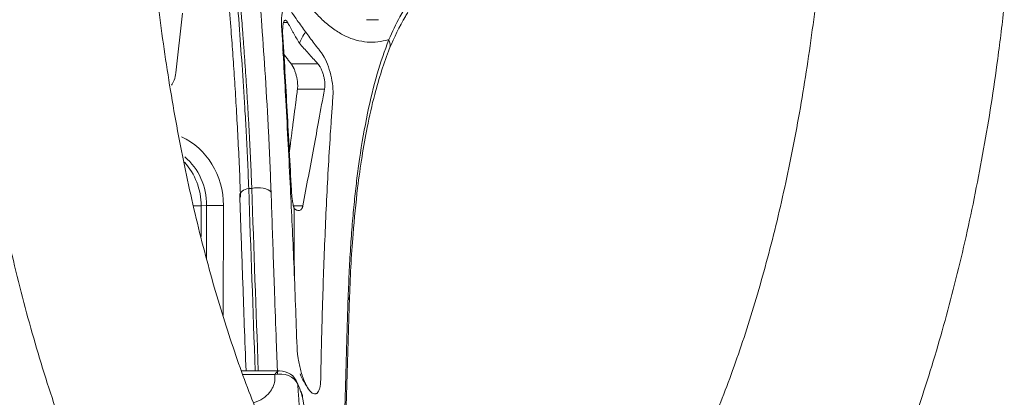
# Model space of a CAD drawing. Header units: millimetres. Extents: x 0 to 594, y 0 to 420.
# Tile 511 of 656: x 211.47 to 219.08, y 323.75 to 326.67. Entities that reach past the tile are written whole.
import ezdxf

# ---------------------------------------------------------------- set-up
doc = ezdxf.new("R2010")
doc.units = ezdxf.units.MM
doc.layers.add('1', color=7, linetype='Continuous', true_color=0xffffff)

msp = doc.modelspace()

# ---------------------------------------------------------------- linework, layer by layer
at = {"layer": '1', "color": 155, "linetype": 'Continuous', "lineweight": 18}
for p, q in [((212.7273, 326.7164), (212.6752, 326.2561)), ((212.7273, 326.7164), (212.6752, 326.2561)), ((214.1501, 326.6664), (214.2408, 326.6664)), ((213.4775, 323.9517), (213.1857, 323.9517)), ((213.6175, 323.8494), (213.6164, 323.8582))]:
    msp.add_line(p, q, dxfattribs=at)
at = {"layer": '1', "color": 155, "linetype": 'Continuous', "lineweight": 13}
for p, q in [((213.5393, 326.6451), (213.5048, 326.6451)), ((213.7735, 326.3251), (213.5672, 326.3251)), ((213.8239, 326.129), (213.6159, 326.129)), ((213.2625, 325.3622), (213.2392, 325.3622)), ((212.8712, 325.228), (212.8708, 324.9913)), ((212.9139, 325.2307), (212.8712, 325.228)), ((212.9132, 324.823), (212.9139, 325.2307)), ((213.0434, 325.2305), (213.0421, 324.3796)), ((213.6569, 325.2281), (213.5842, 325.2281)), ((213.4402, 323.923), (213.1962, 323.923))]:
    msp.add_line(p, q, dxfattribs=at)
at = {"layer": '1', "color": 155, "linetype": 'Continuous', "lineweight": 18}
msp.add_arc((213.4775, 323.8017), 0.15, 22.13118, 90, dxfattribs=at)
at = {"layer": '1', "color": 155, "linetype": 'Continuous', "lineweight": 13}
for centre, major_axis, ratio, start_param, end_param in [((214.2225, 326.4864), (0.1047, -0.0411), 0.773237, 6.269853, 7.046116), ((212.5116, 325.2309), (-0.0032, -0.5752), 0.924517, 1.57519, 2.748381), ((212.433, 325.2284), (0.0049, -0.4751), 0.922402, 1.560303, 2.348376), ((212.4735, 325.231), (-0.0107, -0.4751), 0.926559, 1.590947, 2.502396), ((213.2821, 325.3137), (-0.1124, -0.0038), 0.476596, 5.087831, 6.266394), ((213.3054, 325.3137), (0.1124, 0.0038), 0.476596, 0.316502, 1.946239), ((212.7798, 325.2281), (0.1, -0.0002), 0.000123, 5.036065, 5.865982), ((213.0053, 325.2305), (-0.1, 0.0002), 0.000123, 4.321366, 5.865982), ((213.9043, 324.4955), (0.1124, -0.0037), 0.595992, 0.011653, 0.434289), ((213.4775, 323.8017), (0, -0.15), 0.422618, 3.141574, 3.770942), ((213.4775, 323.8017), (0.1497, 0.0099), 0.839153, 0.309225, 1.766909)]:
    msp.add_ellipse(centre, major_axis=major_axis, ratio=ratio, start_param=start_param, end_param=end_param, dxfattribs=at)
at = {"layer": '1', "color": 155, "linetype": 'Continuous', "lineweight": 18}
for centre, major_axis, ratio, start_param, end_param in [((212.6139, 326.2949), (0, -0.15), 0.422618, 0.459564, 1.308997), ((212.6139, 326.2949), (0, -0.15), 0.422618, 0.459564, 1.308997), ((213.531, 323.7366), (0.1225, 0.0249), 0.590442, 6.096233, 6.497504)]:
    msp.add_ellipse(centre, major_axis=major_axis, ratio=ratio, start_param=start_param, end_param=end_param, dxfattribs=at)
for points, knots in [([(212.025, 334.8983), (211.9958, 334.8311), (211.8903, 334.579), (211.723, 334.1169), (211.535, 333.4979), (211.3729, 332.8475), (211.2369, 332.1709), (211.1274, 331.4724), (211.0448, 330.7566), (210.9894, 330.0285), (210.9616, 329.2929), (210.9613, 328.5549), (210.9886, 327.8195), (211.0433, 327.0919), (211.1252, 326.377), (211.2338, 325.6796), (211.3687, 325.0044), (211.5294, 324.3556), (211.7157, 323.7382), (211.8846, 323.2685), (211.9927, 323.0092), (212.0252, 322.9344)], [0, 0, 0, 0, 0.021143, 0.078157, 0.134902, 0.191393, 0.247673, 0.303787, 0.359775, 0.415673, 0.471514, 0.527331, 0.58315, 0.638994, 0.694891, 0.750874, 0.806979, 0.863246, 0.919721, 0.976457, 1, 1, 1, 1]), ([(213.3349, 323.5599), (213.3187, 323.5978), (213.2386, 323.7889), (213.1037, 324.1627), (212.9398, 324.698), (212.7951, 325.273), (212.6712, 325.8812), (212.5698, 326.5174), (212.4923, 327.1757), (212.4395, 327.85), (212.4123, 328.5343), (212.4108, 329.2223), (212.4353, 329.9077), (212.4853, 330.5845), (212.5604, 331.2463), (212.6596, 331.8871), (212.7818, 332.501), (212.9254, 333.0827), (213.0887, 333.6252), (213.2283, 334.0173), (213.3136, 334.2226), (213.3352, 334.2727)], [0, 0, 0, 0, 0.014073, 0.069968, 0.126158, 0.182664, 0.23943, 0.296403, 0.353536, 0.410785, 0.468112, 0.525481, 0.58286, 0.640205, 0.697482, 0.754654, 0.811681, 0.868519, 0.925117, 0.981418, 1, 1, 1, 1]), ([(213.1758, 325.2935), (213.1729, 325.3712), (213.1672, 325.5234), (213.1561, 325.7505), (213.1439, 325.9697), (213.1308, 326.181), (213.1171, 326.3841), (213.0959, 326.6778), (213.0664, 327.0558), (213.0301, 327.5131), (213.0106, 327.8097), (213.0012, 327.9523)], [0, 0, 0, 0, 0.093339, 0.182511, 0.267601, 0.34869, 0.425864, 0.499221, 0.680596, 0.846394, 1, 1, 1, 1]), ([(217.6293, 326.8823), (217.623, 326.8244), (217.591, 326.5471), (217.5182, 326.0618), (217.4006, 325.4423), (217.2607, 324.8546), (217.1011, 324.3038), (216.9238, 323.7953), (216.7318, 323.3338), (216.5281, 322.9236), (216.3168, 322.5683), (216.1022, 322.2705), (215.8893, 322.0312), (215.6836, 321.8501), (215.4898, 321.724), (215.3099, 321.647), (215.1379, 321.6119), (214.9716, 321.6177), (214.8364, 321.6538), (214.7613, 321.686), (214.7491, 321.6915)], [0, 0, 0, 0, 0.015954, 0.076734, 0.13739, 0.197854, 0.258073, 0.317989, 0.377537, 0.436658, 0.495305, 0.55348, 0.611289, 0.669018, 0.727142, 0.786891, 0.850789, 0.923666, 0.987782, 1, 1, 1, 1]), ([(213.4929, 326.6183), (213.4922, 326.6365), (213.4909, 326.672), (213.4955, 326.7142), (213.506, 326.7488), (213.5243, 326.7689), (213.5503, 326.7539), (213.5804, 326.7097), (213.6113, 326.6651), (213.6458, 326.6165), (213.6675, 326.5867), (213.6784, 326.5717)], [0, 0, 0, 0, 0.086469, 0.168076, 0.250482, 0.377517, 0.499698, 0.590477, 0.749647, 0.873789, 1, 1, 1, 1]), ([(213.783, 320.5741), (213.8349, 320.5392), (214.0065, 320.4328), (214.3089, 320.2941), (214.6905, 320.19), (215.0708, 320.1556), (215.4433, 320.1867), (215.8052, 320.2797), (216.1555, 320.4318), (216.4947, 320.6427), (216.8231, 320.9136), (217.1394, 321.2457), (217.4408, 321.638), (217.7236, 322.0869), (217.9848, 322.5867), (218.2225, 323.1315), (218.4354, 323.7159), (218.6232, 324.3354), (218.7854, 324.9857), (218.9212, 325.6624), (219.0165, 326.2653), (219.0619, 326.6434), (219.077, 326.7846)], [0, 0, 0, 0, 0.023126, 0.075283, 0.125594, 0.174056, 0.221515, 0.268803, 0.316724, 0.366094, 0.417415, 0.470722, 0.525568, 0.581264, 0.637187, 0.692938, 0.748417, 0.803617, 0.85857, 0.913318, 0.967904, 1, 1, 1, 1]), ([(214.3273, 326.4455), (214.363, 326.5305), (214.4085, 326.6231), (214.4613, 326.7123), (214.4673, 326.7223)], [0, 0, 0, 0, 0.887396, 1, 1, 1, 1]), ([(213.6122, 324.1347), (213.6043, 324.3517), (213.5894, 324.7583), (213.5602, 325.3943), (213.5281, 326.0046), (213.5039, 326.4258), (213.4929, 326.6183)], [0, 0, 0, 0, 0.26688, 0.500004, 0.771575, 1, 1, 1, 1]), ([(213.5011, 326.5699), (213.5011, 326.572), (213.501, 326.576), (213.501, 326.582), (213.5011, 326.5918), (213.5016, 326.6048), (213.5031, 326.6223), (213.5059, 326.6393), (213.5106, 326.653), (213.5166, 326.6611), (213.5224, 326.6625), (213.5275, 326.6601), (213.5315, 326.6567), (213.5355, 326.6518), (213.5381, 326.6472), (213.5393, 326.6451)], [0, 0, 0, 0, 0.027613, 0.055371, 0.08337, 0.165962, 0.250006, 0.371018, 0.499864, 0.619379, 0.74945, 0.810042, 0.874518, 0.940585, 1, 1, 1, 1]), ([(213.5393, 326.6451), (213.5402, 326.6435), (213.5411, 326.6419), (213.5429, 326.6387), (213.5438, 326.637), (213.5465, 326.6321), (213.5483, 326.6287), (213.552, 326.622), (213.5538, 326.6186), (213.5575, 326.6119), (213.563, 326.6018), (213.5686, 326.5917), (213.576, 326.5783), (213.5798, 326.5717), (213.5912, 326.5516), (213.5989, 326.5383), (213.6144, 326.5116), (213.6223, 326.4983), (213.6303, 326.4851)], [0, 0, 0, 0, 0.03125, 0.03125, 0.0625, 0.0625, 0.125, 0.125, 0.1875, 0.1875, 0.25, 0.375, 0.375, 0.5, 0.5, 0.75, 0.75, 1, 1, 1, 1]), ([(213.5684, 325.349), (213.5578, 325.5526), (213.5366, 325.9598), (213.513, 326.3666), (213.5011, 326.5699)], [0, 0, 0, 0, 0.5, 1, 1, 1, 1]), ([(213.6784, 326.5717), (213.6591, 326.5442), (213.6424, 326.5151), (213.6304, 326.4853), (213.6303, 326.4851)], [0, 0, 0, 0, 0.992069, 1, 1, 1, 1]), ([(213.8897, 326.0761), (213.893, 326.1214), (213.8839, 326.2106), (213.8482, 326.3244), (213.8201, 326.3837), (213.7967, 326.4157), (213.7735, 326.4451), (213.7449, 326.4824), (213.7113, 326.527), (213.6893, 326.5568), (213.6784, 326.5717)], [0, 0, 0, 0, 0.25, 0.375, 0.5, 0.5625, 0.625, 0.75, 0.875, 1, 1, 1, 1]), ([(213.6303, 326.4851), (213.6419, 326.4716), (213.6535, 326.4582), (213.6771, 326.4314), (213.6889, 326.4181), (213.7068, 326.3981), (213.7128, 326.3915), (213.7249, 326.3782), (213.7339, 326.3682), (213.743, 326.3584), (213.7491, 326.3518), (213.7521, 326.3486), (213.7582, 326.342), (213.7613, 326.3387), (213.7659, 326.3337), (213.7674, 326.332), (213.7704, 326.3286), (213.772, 326.3268), (213.7735, 326.3251)], [0, 0, 0, 0, 0.25, 0.25, 0.5, 0.5, 0.625, 0.625, 0.75, 0.8125, 0.8125, 0.875, 0.875, 0.9375, 0.9375, 0.96875, 0.96875, 1, 1, 1, 1]), ([(214.0168, 324.4926), (214.0222, 324.6696), (214.0386, 324.9669), (214.0748, 325.3345), (214.1126, 325.6077), (214.1552, 325.8497), (214.2193, 326.1331), (214.2835, 326.3316), (214.3273, 326.4455)], [0, 0, 0, 0, 0.23584, 0.408257, 0.531178, 0.648984, 0.789835, 1, 1, 1, 1]), ([(213.5672, 326.3251), (213.5681, 326.3239), (213.57, 326.3214), (213.5727, 326.3174), (213.5755, 326.313), (213.5783, 326.3082), (213.5811, 326.3031), (213.5838, 326.2976), (213.5866, 326.2919), (213.5916, 326.2804), (213.599, 326.261), (213.6066, 326.2345), (213.6128, 326.2056), (213.6162, 326.1808), (213.6174, 326.1604), (213.6173, 326.147), (213.6168, 326.1368), (213.6162, 326.1314), (213.6159, 326.129)], [0, 0, 0, 0, 0.030313, 0.060887, 0.091726, 0.122837, 0.154226, 0.185897, 0.217858, 0.250112, 0.369095, 0.499917, 0.607317, 0.749375, 0.831595, 0.900777, 0.956914, 1, 1, 1, 1]), ([(213.7735, 326.3251), (213.7745, 326.3239), (213.7766, 326.3216), (213.7799, 326.3176), (213.7832, 326.3131), (213.7876, 326.3065), (213.7929, 326.2976), (213.8009, 326.282), (213.8097, 326.2607), (213.8183, 326.2327), (213.8242, 326.2046), (213.8269, 326.1813), (213.8275, 326.1638), (213.8271, 326.1511), (213.826, 326.1394), (213.8246, 326.1325), (213.8239, 326.129)], [0, 0, 0, 0, 0.028522, 0.058837, 0.091011, 0.125139, 0.188879, 0.250046, 0.380112, 0.499863, 0.628495, 0.749414, 0.813612, 0.876265, 0.938098, 1, 1, 1, 1]), ([(213.8239, 326.129), (213.8096, 326.0499), (213.7824, 325.9), (213.7274, 325.5994), (213.6854, 325.3783), (213.6569, 325.2281)], [0, 0, 0, 0, 0.263762, 0.5, 1, 1, 1, 1]), ([(213.795, 323.885), (213.7959, 323.9321), (213.7978, 324.026), (213.801, 324.1664), (213.8046, 324.3063), (213.8098, 324.4921), (213.8174, 324.7231), (213.8281, 324.9981), (213.8405, 325.2709), (213.8548, 325.5416), (213.8683, 325.7654), (213.8787, 325.9211), (213.8849, 326.0098), (213.8881, 326.054), (213.8897, 326.0761)], [0, 0, 0, 0, 0.0625, 0.125, 0.1875, 0.25, 0.375, 0.5, 0.625, 0.75, 0.875, 0.9375, 0.96875, 1, 1, 1, 1]), ([(213.1696, 325.3108), (213.1731, 325.2078), (213.1792, 325.0295), (213.1872, 324.8011), (213.1954, 324.5689), (213.2053, 324.2941), (213.2135, 324.0695), (213.2179, 323.9517)], [0, 0, 0, 0, 0.227285, 0.39345, 0.504008, 0.739879, 1, 1, 1, 1]), ([(213.5898, 325.2077), (213.5894, 325.2089), (213.5886, 325.2112), (213.5874, 325.2151), (213.5862, 325.2193), (213.585, 325.2237), (213.5838, 325.2284), (213.5819, 325.2368), (213.5794, 325.2497), (213.5763, 325.2682), (213.5736, 325.2879), (213.5716, 325.3062), (213.5702, 325.3221), (213.5692, 325.3358), (213.5687, 325.3446), (213.5684, 325.349)], [0, 0, 0, 0, 0.042365, 0.084291, 0.125908, 0.167346, 0.208736, 0.250206, 0.376045, 0.500045, 0.625467, 0.749945, 0.83324, 0.916266, 1, 1, 1, 1]), ([(213.6569, 325.2281), (213.6566, 325.2265), (213.656, 325.2233), (213.6547, 325.2189), (213.6533, 325.2147), (213.6517, 325.2109), (213.6498, 325.2073), (213.6465, 325.2019), (213.641, 325.1959), (213.6324, 325.1915), (213.6227, 325.1904), (213.6133, 325.1925), (213.6048, 325.1965), (213.5973, 325.2013), (213.5923, 325.2055), (213.5898, 325.2077)], [0, 0, 0, 0, 0.042059, 0.083813, 0.125384, 0.166894, 0.208467, 0.250222, 0.374731, 0.500109, 0.62425, 0.750065, 0.832912, 0.915878, 1, 1, 1, 1]), ([(213.5898, 325.2077), (213.5898, 325.1941), (213.5901, 325.0638), (213.5908, 324.8774), (213.5916, 324.7045), (213.5919, 324.6482)], [0, 0, 0, 0, 0.072701, 0.698286, 1, 1, 1, 1]), ([(213.7043, 323.8069), (213.702, 323.8101), (213.6974, 323.8167), (213.6906, 323.828), (213.6838, 323.8405), (213.677, 323.8542), (213.6671, 323.8763), (213.6545, 323.9084), (213.6409, 323.9523), (213.6295, 323.9986), (213.6217, 324.0405), (213.6166, 324.0766), (213.6135, 324.1066), (213.6127, 324.1253), (213.6122, 324.1347)], [0, 0, 0, 0, 0.049269, 0.098597, 0.148265, 0.198546, 0.249706, 0.375742, 0.499898, 0.623753, 0.74959, 0.834158, 0.917215, 1, 1, 1, 1]), ([(213.7043, 323.8069), (213.7101, 323.7989), (213.7218, 323.7858), (213.7386, 323.7748), (213.7515, 323.7728), (213.761, 323.7757), (213.7697, 323.7815), (213.7791, 323.7943), (213.7904, 323.8255), (213.7945, 323.8592), (213.795, 323.885)], [0, 0, 0, 0, 0.125, 0.250001, 0.375001, 0.437502, 0.500002, 0.625002, 0.750003, 1, 1, 1, 1]), ([(213.6476, 323.7763), (213.6471, 323.7809), (213.6461, 323.7896), (213.6414, 323.7948), (213.6386, 323.7966)], [0, 0, 0, 0, 0.52206, 1, 1, 1, 1]), ([(213.6534, 323.7619), (213.6527, 323.7656), (213.6506, 323.7735), (213.6481, 323.7796), (213.6462, 323.783), (213.646, 323.7834)], [0, 0, 0, 0, 0.400471, 0.931018, 1, 1, 1, 1]), ([(213.899, 322.5225), (213.8938, 322.5427), (213.8769, 322.61), (213.8498, 322.7299), (213.8179, 322.8851), (213.7721, 323.1223), (213.715, 323.4325), (213.6702, 323.6608), (213.6476, 323.7763)], [0, 0, 0, 0, 0.045249, 0.150154, 0.265694, 0.392911, 0.692866, 1, 1, 1, 1])]:
    msp.add_open_spline(points, degree=3, knots=knots, dxfattribs=at)
at = {"layer": '1', "color": 155, "linetype": 'Continuous', "lineweight": 13}
for points, knots in [([(213.0633, 327.9754), (213.0656, 327.9394), (213.0702, 327.8664), (213.0776, 327.756), (213.0856, 327.6433), (213.0941, 327.5282), (213.103, 327.4109), (213.1173, 327.227), (213.1385, 326.9648), (213.1641, 326.6395), (213.1881, 326.3083), (213.2061, 326.0309), (213.22, 325.7882), (213.2305, 325.5797), (213.2362, 325.4368), (213.2392, 325.3622)], [0, 0, 0, 0, 0.039364, 0.079713, 0.121054, 0.163388, 0.206719, 0.25105, 0.368041, 0.500799, 0.620679, 0.749788, 0.825497, 0.9089, 1, 1, 1, 1]), ([(213.2625, 325.3622), (213.2606, 325.4106), (213.2569, 325.5057), (213.2504, 325.6476), (213.2435, 325.7856), (213.236, 325.9199), (213.2282, 326.05), (213.2201, 326.1761), (213.2119, 326.2978), (213.2037, 326.4152), (213.1954, 326.5281), (213.1812, 326.7181), (213.161, 326.9747), (213.1366, 327.2758), (213.1167, 327.5356), (213.1001, 327.764), (213.0906, 327.914), (213.0859, 327.9872)], [0, 0, 0, 0, 0.058881, 0.115799, 0.170756, 0.223751, 0.274784, 0.323857, 0.370969, 0.416121, 0.459313, 0.500545, 0.633156, 0.749477, 0.836763, 0.920261, 1, 1, 1, 1]), ([(213.2426, 327.9847), (213.2533, 327.9239), (213.2651, 327.8641), (213.2906, 327.7469), (213.3044, 327.6895), (213.3339, 327.5777), (213.3496, 327.5232), (213.3828, 327.4174), (213.4003, 327.3661), (213.4371, 327.267), (213.4564, 327.2193), (213.4964, 327.1277), (213.5173, 327.0838), (213.5603, 327.0002), (213.5826, 326.9605), (213.6284, 326.8855), (213.652, 326.8502), (213.7002, 326.7843), (213.7249, 326.7536), (213.7753, 326.6972), (213.801, 326.6715), (213.8531, 326.625), (213.8796, 326.6042), (213.9331, 326.568), (213.9602, 326.5524), (214.0149, 326.5266), (214.0424, 326.5163), (214.0978, 326.5011), (214.1256, 326.4961), (214.1812, 326.4916), (214.2091, 326.4921), (214.2648, 326.4983), (214.2925, 326.5041), (214.3202, 326.5126)], [0, 0, 0, 0, 0.0625, 0.0625, 0.125, 0.125, 0.1875, 0.1875, 0.25, 0.25, 0.3125, 0.3125, 0.375, 0.375, 0.4375, 0.4375, 0.5, 0.5, 0.5625, 0.5625, 0.625, 0.625, 0.6875, 0.6875, 0.75, 0.75, 0.8125, 0.8125, 0.875, 0.875, 0.9375, 0.9375, 1, 1, 1, 1]), ([(213.2426, 327.9847), (213.2477, 327.9011), (213.2582, 327.73), (213.2768, 327.4696), (213.2971, 327.1979), (213.3189, 326.9137), (213.3434, 326.5866), (213.3689, 326.2107), (213.3944, 325.7791), (213.4057, 325.487), (213.4117, 325.334)], [0, 0, 0, 0, 0.090223, 0.184414, 0.283579, 0.388437, 0.499495, 0.650163, 0.816781, 1, 1, 1, 1]), ([(214.3202, 326.5126), (214.3479, 326.5718), (214.3839, 326.6488), (214.4263, 326.7228), (214.4364, 326.7398)], [0, 0, 0, 0, 0.768548, 1, 1, 1, 1]), ([(214.0073, 324.5204), (214.0098, 324.5907), (214.0149, 324.7281), (214.0265, 324.9243), (214.0403, 325.1078), (214.0564, 325.2789), (214.0744, 325.4384), (214.1043, 325.6627), (214.1523, 325.9351), (214.2253, 326.2434), (214.2894, 326.4254), (214.3202, 326.5126)], [0, 0, 0, 0, 0.093456, 0.182706, 0.26783, 0.348905, 0.426012, 0.499244, 0.681367, 0.847146, 1, 1, 1, 1]), ([(213.4117, 325.334), (213.4144, 325.2522), (213.42, 325.084), (213.429, 324.8246), (213.4396, 324.522), (213.4505, 324.2201), (213.4582, 324.0093), (213.4613, 323.9236)], [0, 0, 0, 0, 0.173957, 0.357814, 0.551572, 0.817689, 1, 1, 1, 1]), ([(213.9649, 323.0976), (213.9684, 323.2202), (213.9751, 323.4572), (213.9857, 323.8177), (213.9962, 324.1692), (214.0037, 324.4065), (214.0073, 324.5204)], [0, 0, 0, 0, 0.25876, 0.5, 0.760092, 1, 1, 1, 1]), ([(213.2758, 323.705), (213.302, 323.7133), (213.3476, 323.7348), (213.3985, 323.7793), (213.4282, 323.8267), (213.4431, 323.8739), (213.4411, 323.9069), (213.4402, 323.923)], [0, 0, 0, 0, 0.268724, 0.499609, 0.677767, 0.843744, 1, 1, 1, 1]), ([(213.6175, 323.8494), (213.6187, 323.8338), (213.6212, 323.7989), (213.6262, 323.7323), (213.6296, 323.6704), (213.6325, 323.5858), (213.6303, 323.4969), (213.615, 323.394), (213.5852, 323.3175), (213.5383, 323.2789), (213.4891, 323.2869), (213.451, 323.3173), (213.4287, 323.3416), (213.4171, 323.3561), (213.4109, 323.3639)], [0, 0, 0, 0, 0.047786, 0.107733, 0.193171, 0.226965, 0.35231, 0.470051, 0.605904, 0.735829, 0.870711, 0.93381, 0.964494, 1, 1, 1, 1])]:
    msp.add_open_spline(points, degree=3, knots=knots, dxfattribs=at)
at = {"layer": '1', "color": 155, "linetype": 'Continuous', "lineweight": 18}
for points, degree in [([(213.5015, 326.4105), (213.5338, 326.3678), (213.5672, 326.3251)], 2), ([(213.6159, 326.129), (213.5865, 325.9087), (213.5524, 325.637)], 2), ([(213.2392, 325.3622), (213.255, 324.8918), (213.2719, 324.4217), (213.2893, 323.9517)], 3), ([(213.9756, 323.1335), (214.0168, 324.4926)], 1), ([(213.6359, 323.9301), (213.6528, 323.8857), (213.6766, 323.8447), (213.7043, 323.8069)], 3), ([(213.6476, 323.7763), (213.6375, 323.8003), (213.6275, 323.8246), (213.6175, 323.8494)], 3)]:
    msp.add_open_spline(points, degree=degree, dxfattribs=at)
at = {"layer": '1', "color": 155, "linetype": 'Continuous', "lineweight": 13}
msp.add_open_spline([(213.3126, 323.9517), (213.2952, 324.4217), (213.2783, 324.8918), (213.2625, 325.3622)], degree=3, dxfattribs=at)

doc.saveas('drawing.dxf')
